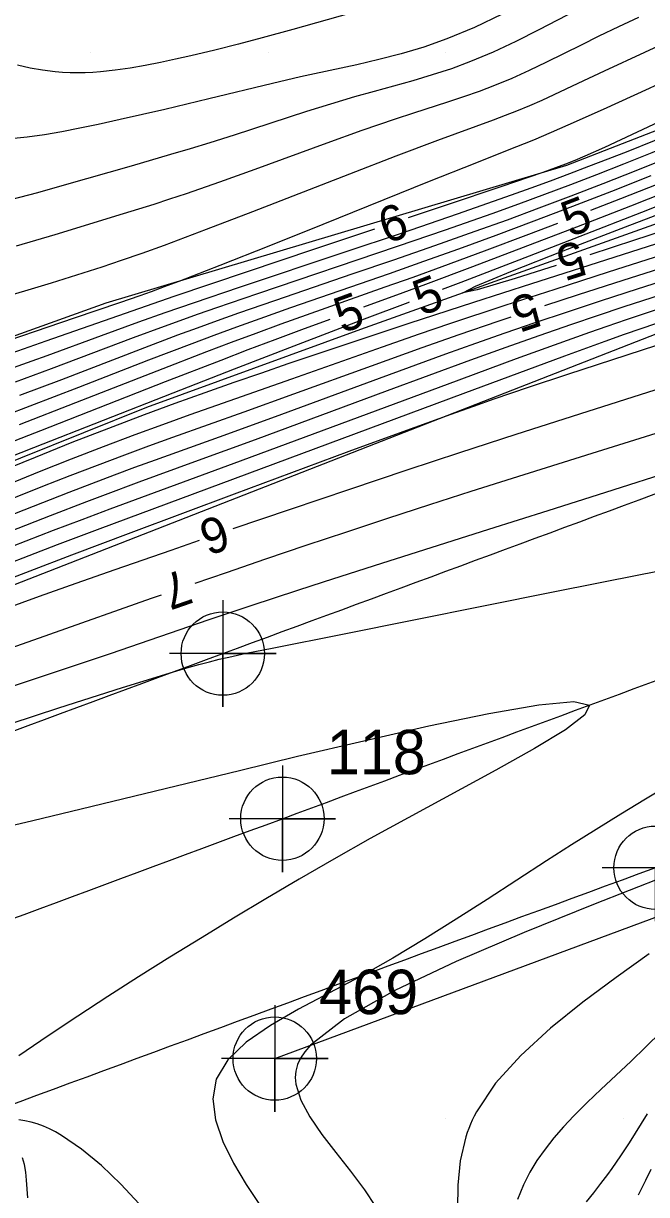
# Model space of a CAD drawing. Extents: x 2602990 to 2605851, y 618069 to 619180.
# Drawn here: x 2603586.2 to 2603621.3, y 618495.7 to 618561.6 of the extents above; entities that cross this region are included whole.
import ezdxf

# ---------------------------------------------------------------- set-up
doc = ezdxf.new("R2010")
doc.units = 0
for name, color, linetype in [('DTM Contours Major', 7, 'Continuous'), ('DTM Contours Minor', 7, 'Continuous'), ('DTM Contours Minor Text', 7, 'Continuous'), ('Exist DTM Breakline', 7, 'Continuous'), ('Exist DTM Breakline Cogo Number', 7, 'Continuous'), ('Exist DTM Breakline Cogo Point CELL', 7, 'Continuous'), ('Exist DTM Crownline', 7, 'Continuous'), ('Exist DTM Crownline Cogo Number', 7, 'Continuous'), ('Exist DTM Crownline Cogo Point CELL', 7, 'Continuous'), ('Exist DTM QL2 LIDAR Elevation Point', 7, 'Continuous'), ('Exist Roads EOP', 7, 'Continuous'), ('Exist Roads EOP Cogo Point CELL', 7, 'Continuous'), ('PH Exist DTM Breakline', 7, 'Continuous')]:
    doc.layers.add(name, color=color, linetype=linetype)

# ---------------------------------------------------------------- blocks, each defined once
blk = doc.blocks.new('EXIST DTM CROWNLINE COGO POINT')
at = {"layer": 'Exist DTM Crownline Cogo Point CELL'}
blk.add_lwpolyline([(0, 0.06), (0, -0.06), (0, 0), (0.06, 0), (-0.06, 0)], dxfattribs=at)
blk.add_circle((0, 0), 0.0469, dxfattribs=at)
blk = doc.blocks.new('EXIST DTM BREAKLINE COGO POINT')
at = {"layer": 'Exist DTM Breakline Cogo Point CELL'}
blk.add_lwpolyline([(0, 0.06), (0, -0.06), (0, 0), (0.06, 0), (-0.06, 0)], dxfattribs=at)
blk.add_circle((0, 0), 0.0469, dxfattribs=at)
blk = doc.blocks.new('EXIST ROADS EOP COGO POINT')
at = {"layer": 'Exist Roads EOP Cogo Point CELL'}
blk.add_lwpolyline([(0, 0.06), (0, -0.06), (0, 0), (0.06, 0), (-0.06, 0)], dxfattribs=at)
blk.add_circle((0, 0), 0.0469, dxfattribs=at)

msp = doc.modelspace()

# ---------------------------------------------------------------- linework, layer by layer
at = {"layer": 'DTM Contours Major'}
for points in [[(2603637.358, 618561.62), (2603635.026, 618560.586), (2603632.324, 618559.413), (2603629.374, 618558.154), (2603626.3, 618556.865), (2603623.222, 618555.601), (2603620.265, 618554.416), (2603619.145, 618553.977), (2603618.05, 618553.555), (2603616.97, 618553.144), (2603615.891, 618552.742), (2603614.802, 618552.343), (2603613.691, 618551.942), (2603610.655, 618550.877), (2603607.494, 618549.799), (2603604.321, 618548.735), (2603598.384, 618546.757), (2603595.845, 618545.899), (2603594.187, 618545.324), (2603592.708, 618544.798), (2603590.596, 618544.03), (2603587.542, 618542.911), (2603586.705, 618542.609), (2603584.916, 618541.972)], [(2603583.669, 618530.573), (2603588.135, 618532.287), (2603590.546, 618533.197), (2603610.988, 618540.791), (2603616.719, 618542.909), (2603618.996, 618543.735), (2603620.082, 618544.121), (2603621.895, 618544.752), (2603623.038, 618545.137)], [(2603621.553, 618497.126), (2603621.254, 618496.511), (2603620.848, 618495.689)]]:
    msp.add_lwpolyline(points, dxfattribs=at)
at = {"layer": 'DTM Contours Minor'}
for points in [[(2603581.739, 618530.696), (2603587.925, 618533.097), (2603589.528, 618533.709), (2603591.102, 618534.299), (2603598.1, 618536.876), (2603610.103, 618541.323), (2603613.987, 618542.753), (2603616.141, 618543.536), (2603618.127, 618544.242), (2603619.098, 618544.58), (2603620.189, 618544.952), (2603621.307, 618545.327), (2603623.708, 618546.117), (2603640.295, 618551.482), (2603643.652, 618552.574), (2603647.662, 618553.888), (2603651.114, 618555.038), (2603655.168, 618556.411), (2603658.818, 618557.651), (2603660.651, 618558.262), (2603663.331, 618559.139), (2603666.368, 618560.121), (2603669.621, 618561.164), (2603676.203, 618563.26)], [(2603617.892, 618562.619), (2603615.259, 618561.248), (2603613.965, 618560.6), (2603612.682, 618560), (2603611.405, 618559.463), (2603610.324, 618559.066), (2603609.243, 618558.713), (2603608.158, 618558.391), (2603607.069, 618558.086), (2603605.972, 618557.786), (2603604.866, 618557.475), (2603603.527, 618557.077), (2603602.175, 618556.655), (2603598.087, 618555.332), (2603596.729, 618554.902), (2603595.619, 618554.563), (2603594.512, 618554.233), (2603592.288, 618553.589), (2603588.528, 618552.504), (2603587.016, 618552.078), (2603585.505, 618551.685)], [(2603586.029, 618540.695), (2603588.38, 618541.586), (2603592.827, 618543.293), (2603594.926, 618544.083), (2603596.02, 618544.487), (2603597.158, 618544.9), (2603598.349, 618545.324), (2603600.382, 618546.032), (2603604.788, 618547.535), (2603607.085, 618548.317), (2603609.393, 618549.113), (2603611.674, 618549.916), (2603613.486, 618550.571), (2603615.277, 618551.234), (2603617.068, 618551.913), (2603618.879, 618552.615), (2603620.733, 618553.347), (2603622.649, 618554.116), (2603625.511, 618555.284), (2603628.473, 618556.507), (2603634.42, 618558.978), (2603637.262, 618560.155), (2603639.924, 618561.245), (2603643.363, 618562.631)], [(2603635.401, 618562.914), (2603631.959, 618561.017), (2603628.344, 618559.146), (2603624.834, 618557.41), (2603621.71, 618555.918), (2603618.941, 618554.634), (2603617.838, 618554.139), (2603617.273, 618553.897), (2603616.758, 618553.691), (2603616.187, 618553.479), (2603615.47, 618553.226), (2603613.165, 618552.439), (2603610.041, 618551.39), (2603607.893, 618550.673)], [(2603609.83, 618546.66), (2603610.872, 618547.058), (2603614.146, 618548.318), (2603617.581, 618549.647), (2603621.049, 618550.996), (2603624.421, 618552.317), (2603627.569, 618553.56), (2603632.087, 618555.364), (2603636.31, 618557.053), (2603642.915, 618559.672), (2603645.164, 618560.577), (2603647.394, 618561.489), (2603649.577, 618562.405)], [(2603659.771, 618562.855), (2603654.897, 618561.075), (2603651.719, 618559.932), (2603649.237, 618559.052), (2603646.686, 618558.157), (2603644.077, 618557.251), (2603641.422, 618556.338), (2603638.735, 618555.422), (2603634.816, 618554.1), (2603629.666, 618552.383), (2603624.505, 618550.677), (2603620.636, 618549.409), (2603618.129, 618548.599)], [(2603625.312, 618561.902), (2603623.474, 618561.034), (2603618.929, 618558.932), (2603617.454, 618558.236), (2603616.099, 618557.594), (2603615.418, 618557.283), (2603614.722, 618556.978), (2603613.999, 618556.678), (2603613.358, 618556.426), (2603612.684, 618556.173), (2603609.551, 618555.034), (2603607.193, 618554.146), (2603604.587, 618553.14), (2603599.126, 618551.013), (2603596.515, 618550.01), (2603594.148, 618549.126), (2603592.89, 618548.674), (2603591.731, 618548.272), (2603590.639, 618547.905), (2603589.216, 618547.443), (2603587.787, 618546.997), (2603586.28, 618546.542), (2603584.611, 618546.053)], [(2603613.191, 618562.128), (2603611.627, 618561.384), (2603610.078, 618560.738), (2603608.778, 618560.281), (2603607.497, 618559.899), (2603606.237, 618559.575), (2603605.001, 618559.291), (2603602.62, 618558.781), (2603601.82, 618558.603), (2603600.248, 618558.234), (2603596.668, 618557.364), (2603594.183, 618556.775), (2603592.927, 618556.485), (2603591.676, 618556.203), (2603590.441, 618555.932), (2603589.408, 618555.713), (2603588.395, 618555.514), (2603587.403, 618555.342), (2603586.434, 618555.208), (2603585.489, 618555.119)], [(2603640.896, 618562.233), (2603638.198, 618561.139), (2603635.096, 618559.864), (2603628.275, 618557.046), (2603624.851, 618555.641), (2603621.616, 618554.331), (2603620.027, 618553.699), (2603618.506, 618553.103), (2603617.028, 618552.534), (2603615.568, 618551.984), (2603614.101, 618551.444), (2603612.601, 618550.903), (2603609.985, 618549.986), (2603607.282, 618549.061), (2603599.402, 618546.404), (2603597.102, 618545.614), (2603596.063, 618545.249), (2603594.155, 618544.562), (2603592.403, 618543.915), (2603587.795, 618542.179), (2603585.767, 618541.429)], [(2603620.873, 618561.955), (2603619.737, 618561.421), (2603618.631, 618560.89), (2603617.631, 618560.397), (2603615.68, 618559.427), (2603614.713, 618558.963), (2603613.739, 618558.523), (2603612.75, 618558.112), (2603611.893, 618557.789), (2603611.014, 618557.482), (2603610.107, 618557.182), (2603608.189, 618556.566), (2603607.166, 618556.231), (2603605.287, 618555.586), (2603603.308, 618554.88), (2603599.252, 618553.401), (2603597.273, 618552.689), (2603595.392, 618552.034), (2603594.46, 618551.722), (2603593.562, 618551.431), (2603591.845, 618550.892), (2603588, 618549.718), (2603586.911, 618549.393), (2603585.824, 618549.08)], [(2603604.663, 618562.184), (2603601.39, 618561.274), (2603599.677, 618560.805), (2603598.336, 618560.45), (2603597, 618560.112), (2603595.647, 618559.788), (2603594.798, 618559.596), (2603593.941, 618559.414), (2603593.083, 618559.248), (2603592.229, 618559.102), (2603591.388, 618558.982), (2603590.565, 618558.893), (2603590.129, 618558.86), (2603589.699, 618558.839), (2603589.274, 618558.83), (2603588.853, 618558.834), (2603588.434, 618558.852), (2603588.018, 618558.885), (2603587.305, 618558.976), (2603586.596, 618559.105), (2603585.892, 618559.265)], [(2603605.388, 618545.666), (2603607.602, 618546.474), (2603608.879, 618546.945), (2603611.531, 618547.937), (2603614.395, 618549.025), (2603617.386, 618550.176), (2603620.424, 618551.358), (2603623.426, 618552.538), (2603626.308, 618553.685), (2603630.123, 618555.223), (2603635.421, 618557.377), (2603639.082, 618558.852), (2603642.992, 618560.424), (2603644.97, 618561.23), (2603646.962, 618562.057)], [(2603616.224, 618547.989), (2603613.914, 618547.261), (2603611.786, 618546.629), (2603610.963, 618546.461), (2603611.676, 618546.832), (2603613.678, 618547.657), (2603616.617, 618548.81), (2603620.139, 618550.165), (2603628.935, 618553.523), (2603635.234, 618555.947), (2603640.537, 618558.003), (2603643.128, 618559.02), (2603645.644, 618560.021), (2603648.059, 618561), (2603650.348, 618561.952)], [(2603618.184, 618551.097), (2603619.877, 618551.755), (2603622.493, 618552.786), (2603625.077, 618553.818), (2603627.354, 618554.739), (2603629.58, 618555.647), (2603637.996, 618559.107), (2603643.075, 618561.184), (2603644.777, 618561.891)], [(2603628.985, 618561.613), (2603626.263, 618560.23), (2603623.706, 618558.999), (2603621.457, 618557.952), (2603618.881, 618556.776), (2603616.887, 618555.881), (2603615.955, 618555.475), (2603614.95, 618555.053), (2603613.463, 618554.456), (2603611.651, 618553.739), (2603609.082, 618552.713), (2603603.078, 618550.297), (2603600.053, 618549.085), (2603597.285, 618547.988), (2603594.979, 618547.095), (2603594.15, 618546.784), (2603593.426, 618546.52), (2603592.782, 618546.291), (2603591.63, 618545.897), (2603589.076, 618545.036), (2603583.905, 618543.258)], [(2603663.215, 618561.67), (2603661.54, 618561.082), (2603658.38, 618559.953), (2603654.812, 618558.671), (2603652.195, 618557.745), (2603650.028, 618556.988), (2603646.805, 618555.876), (2603645.084, 618555.29), (2603643.296, 618554.686), (2603641.443, 618554.066), (2603639.324, 618553.364), (2603637.138, 618552.647), (2603632.596, 618551.174), (2603627.878, 618549.662), (2603619.976, 618547.14), (2603617.475, 618546.334), (2603615.575, 618545.714)], [(2603655.179, 618557.216), (2603653.096, 618556.49), (2603649.793, 618555.359), (2603647.539, 618554.598), (2603644.914, 618553.724), (2603642.205, 618552.833), (2603639.234, 618551.864), (2603632.942, 618549.827), (2603623.267, 618546.717), (2603621.61, 618546.181), (2603620.037, 618545.668), (2603618.533, 618545.169), (2603617.083, 618544.679), (2603615.25, 618544.043), (2603613.386, 618543.378), (2603611.396, 618542.657), (2603606.713, 618540.935), (2603599.282, 618538.191), (2603595.857, 618536.938), (2603592.725, 618535.8), (2603590.819, 618535.096), (2603589.775, 618534.702), (2603587.722, 618533.913), (2603580.003, 618530.886)], [(2603642.362, 618555.129), (2603641.754, 618554.923), (2603639.701, 618554.235), (2603637.908, 618553.64), (2603634.257, 618552.445), (2603630.409, 618551.203), (2603619.156, 618547.611), (2603616.152, 618546.647), (2603613.344, 618545.738), (2603610.218, 618544.707), (2603608.516, 618544.131), (2603606.42, 618543.405), (2603601.317, 618541.6), (2603597.096, 618540.122), (2603595.595, 618539.59), (2603594.06, 618539.036), (2603592.499, 618538.461), (2603590.71, 618537.784), (2603588.908, 618537.087), (2603587.108, 618536.376), (2603585.321, 618535.661)], [(2603639.565, 618552.705), (2603638.183, 618552.253), (2603632.783, 618550.504), (2603627.38, 618548.77), (2603620.787, 618546.66), (2603618.767, 618546.006), (2603616.846, 618545.375), (2603615.029, 618544.766), (2603613.338, 618544.185), (2603611.685, 618543.603), (2603609.999, 618542.998), (2603606.257, 618541.633), (2603600.405, 618539.485), (2603597.253, 618538.342), (2603593.646, 618537.044), (2603592.489, 618536.622), (2603591.344, 618536.199), (2603590.059, 618535.714), (2603588.782, 618535.223), (2603586.253, 618534.234), (2603578.503, 618531.159)], [(2603585.235, 618539.573), (2603586.613, 618540.098), (2603589.351, 618541.155), (2603593.28, 618542.679), (2603595.726, 618543.612), (2603596.974, 618544.078), (2603598.249, 618544.547), (2603599.558, 618545.02), (2603601.292, 618545.632), (2603606.837, 618547.551), (2603608.774, 618548.228), (2603610.743, 618548.928), (2603612.856, 618549.698), (2603614.996, 618550.497), (2603617.164, 618551.324), (2603619.36, 618552.179), (2603621.585, 618553.061)], [(2603628.862, 618551.437), (2603614.842, 618546.96), (2603611.576, 618545.911), (2603607.925, 618544.728), (2603605.112, 618543.796), (2603601.122, 618542.451), (2603599.633, 618541.944), (2603598.07, 618541.405), (2603596.442, 618540.834), (2603594.757, 618540.229), (2603593.022, 618539.59), (2603591.012, 618538.826), (2603588.96, 618538.025), (2603586.878, 618537.195), (2603584.779, 618536.344)], [(2603605.996, 618550.04), (2603602.562, 618548.894), (2603598.82, 618547.642), (2603594.696, 618546.246), (2603591.948, 618545.296), (2603587.484, 618543.727), (2603583.318, 618542.276)], [(2603586, 618539.05), (2603589.174, 618540.284), (2603593.751, 618542.071), (2603596.545, 618543.146), (2603597.938, 618543.673), (2603599.335, 618544.194), (2603600.739, 618544.708), (2603602.158, 618545.218), (2603606.595, 618546.785), (2603608.168, 618547.345), (2603609.805, 618547.936), (2603612.194, 618548.816), (2603614.693, 618549.755), (2603616.318, 618550.377)], [(2603582.696, 618536.137), (2603586.82, 618537.751), (2603594.661, 618540.835), (2603598.105, 618542.178), (2603601.481, 618543.482), (2603605.431, 618544.986), (2603607.887, 618545.918), (2603607.962, 618545.946)], [(2603583.616, 618537.316), (2603587.196, 618538.707), (2603594.225, 618541.461), (2603597.354, 618542.673), (2603598.887, 618543.26), (2603600.403, 618543.833), (2603601.902, 618544.392), (2603603.509, 618544.979)], [(2603613.676, 618545.086), (2603612.938, 618544.84), (2603610.739, 618544.09), (2603608.67, 618543.363), (2603605.807, 618542.333), (2603601.442, 618540.748), (2603598.641, 618539.744), (2603594.617, 618538.312), (2603593.267, 618537.823), (2603591.911, 618537.322), (2603590.373, 618536.741), (2603588.835, 618536.149), (2603587.306, 618535.549), (2603584.297, 618534.351)], [(2603584.238, 618529.917), (2603588.958, 618531.715), (2603592.299, 618532.974), (2603598.107, 618535.148), (2603601.343, 618536.352), (2603604.569, 618537.544), (2603607.616, 618538.66), (2603610.311, 618539.633), (2603611.592, 618540.087), (2603612.734, 618540.486), (2603614.673, 618541.148), (2603616.885, 618541.88), (2603621.896, 618543.511)], [(2603598.03, 618533.186), (2603601.258, 618534.285), (2603604.614, 618535.417), (2603607.828, 618536.49), (2603610.795, 618537.469), (2603613.978, 618538.504), (2603618.032, 618539.801), (2603624.346, 618541.803)], [(2603595.898, 618530.121), (2603597.658, 618530.728), (2603599.877, 618531.484), (2603602.144, 618532.249), (2603604.442, 618533.015), (2603606.751, 618533.774), (2603609.109, 618534.539), (2603611.45, 618535.288), (2603613.761, 618536.02), (2603618.259, 618537.431), (2603625.517, 618539.695)], [(2603581.597, 618522.992), (2603587.532, 618524.963), (2603591.127, 618526.168), (2603596.683, 618528.066), (2603599.049, 618528.863), (2603601.674, 618529.729), (2603603.132, 618530.201), (2603606, 618531.119), (2603612.435, 618533.151), (2603615.771, 618534.203), (2603619.031, 618535.237), (2603623.024, 618536.519)], [(2603584.153, 618521.774), (2603588.217, 618523.102), (2603591.807, 618524.25), (2603594.672, 618525.128), (2603595.429, 618525.349), (2603596.097, 618525.536), (2603596.699, 618525.696), (2603597.255, 618525.835), (2603597.788, 618525.96), (2603598.76, 618526.172), (2603600.24, 618526.47), (2603604.192, 618527.254), (2603616.144, 618529.642), (2603620.986, 618530.605), (2603626.076, 618531.61), (2603631.391, 618532.65), (2603636.627, 618533.662), (2603641.563, 618534.601), (2603645.977, 618535.42), (2603646.668, 618535.543)], [(2603585.17, 618528.678), (2603587.129, 618529.381), (2603589.192, 618530.115), (2603591.384, 618530.887), (2603594.538, 618531.985), (2603596.138, 618532.536)], [(2603584.878, 618526.261), (2603587.716, 618527.25), (2603593.441, 618529.267), (2603594.009, 618529.465)], [(2603584.111, 618516.142), (2603586.754, 618516.761), (2603589.483, 618517.416), (2603598.392, 618519.587), (2603601.669, 618520.377), (2603605.388, 618521.257), (2603609.065, 618522.09), (2603612.438, 618522.79), (2603615.244, 618523.274), (2603617.221, 618523.456), (2603618.106, 618523.25), (2603617.845, 618522.709), (2603616.748, 618521.874), (2603615.009, 618520.812), (2603612.824, 618519.589), (2603607.886, 618516.921), (2603605.753, 618515.745), (2603603.714, 618514.595), (2603601.759, 618513.467), (2603599.876, 618512.359), (2603598.055, 618511.268), (2603596.284, 618510.19), (2603594.479, 618509.077), (2603592.713, 618507.972), (2603590.982, 618506.869), (2603589.284, 618505.764), (2603587.613, 618504.653), (2603585.966, 618503.53)], [(2603622.663, 618518.817), (2603621.257, 618517.968), (2603619.867, 618517.121), (2603618.483, 618516.266), (2603617.092, 618515.395), (2603615.685, 618514.497), (2603612.334, 618512.321), (2603610.604, 618511.209), (2603608.838, 618510.104), (2603607.036, 618509.025), (2603605.2, 618507.99), (2603601.71, 618506.142), (2603600.131, 618505.232), (2603598.778, 618504.292), (2603597.734, 618503.294), (2603597.086, 618502.208), (2603596.889, 618501.099), (2603597.035, 618499.921), (2603597.447, 618498.705), (2603598.05, 618497.484), (2603598.765, 618496.289), (2603599.518, 618495.153)], [(2603624.365, 618514.401), (2603618.33, 618512.036), (2603614.419, 618510.466), (2603610.597, 618508.836), (2603607.137, 618507.201), (2603604.314, 618505.611), (2603602.399, 618504.121), (2603602.079, 618503.752), (2603601.837, 618503.39), (2603601.669, 618503.031), (2603601.57, 618502.671), (2603601.537, 618502.307), (2603601.565, 618501.935), (2603601.841, 618501.039), (2603602.354, 618500.09), (2603603.038, 618499.1), (2603603.825, 618498.078), (2603604.646, 618497.034), (2603605.434, 618495.977), (2603606.051, 618495.043)], [(2603621.469, 618509.259), (2603619.616, 618507.937), (2603617.731, 618506.54), (2603615.908, 618505.075), (2603614.239, 618503.552), (2603612.817, 618501.98), (2603611.735, 618500.368), (2603611.615, 618500.137), (2603611.503, 618499.906), (2603611.399, 618499.673), (2603611.304, 618499.44), (2603611.217, 618499.206), (2603611.138, 618498.971), (2603610.825, 618497.613), (2603610.693, 618496.251), (2603610.663, 618494.916)], [(2603622.146, 618504.878), (2603621.286, 618504.029), (2603620.427, 618503.212), (2603618.756, 618501.651), (2603617.966, 618500.895), (2603617.219, 618500.15), (2603616.637, 618499.532), (2603616.096, 618498.912), (2603615.599, 618498.282), (2603615.148, 618497.636), (2603614.747, 618496.97), (2603614.397, 618496.275), (2603614.056, 618495.436)], [(2603592.746, 618495.203), (2603591.713, 618496.305), (2603590.616, 618497.349), (2603589.49, 618498.28), (2603588.368, 618499.044), (2603588.026, 618499.239), (2603587.686, 618499.412), (2603587.347, 618499.563), (2603587.005, 618499.691), (2603586.661, 618499.796), (2603586.312, 618499.876), (2603585.963, 618499.932)], [(2603621.354, 618500.261), (2603620.33, 618498.63), (2603619.849, 618497.889), (2603619.609, 618497.533), (2603619.366, 618497.184), (2603619.117, 618496.84), (2603618.732, 618496.332), (2603618.328, 618495.824), (2603617.909, 618495.312)], [(2603586.471, 618495.529), (2603586.402, 618496.531), (2603586.352, 618496.986), (2603586.276, 618497.407), (2603586.165, 618497.787)]]:
    msp.add_lwpolyline(points, dxfattribs=at)
at = {"layer": 'Exist DTM Breakline'}
msp.add_line((2603600.378, 618503.371), (2603647.352, 618520.802), dxfattribs=at)
msp.add_spline([(2603647.352, 618520.802), (2603704.337, 618541.966), (2603758.983, 618562.663), (2603811.118, 618582.434), (2603865.604, 618602.567), (2603913.966, 618621.231), (2603963.574, 618640.143), (2603974.725, 618636.355), (2603978.77, 618630.138), (2603971.844, 618627.992), (2603956.88, 618621.982), (2603923.969, 618609.772), (2603877.426, 618591.796), (2603827.273, 618571.857), (2603776.875, 618552.809), (2603720.479, 618530.104), (2603675.109, 618514.176), (2603657.355, 618505.354), (2603640.368, 618498.804), (2603619.191, 618491.366), (2603591.676, 618480.386)], degree=3, dxfattribs=at)
at = {"layer": 'Exist DTM Crownline'}
msp.add_spline([(2603233.488, 618380.754), (2603285.185, 618400.095), (2603335.457, 618418.629), (2603390.812, 618439.069), (2603440.087, 618457.325), (2603493.996, 618477.231), (2603542.655, 618495.301), (2603600.808, 618516.867), (2603653.659, 618536.362), (2603706.222, 618555.742), (2603764.811, 618577.593), (2603823.52, 618599.847), (2603878.564, 618620.56), (2603937.951, 618643.078), (2603997.369, 618665.789), (2604036.209, 618680.665), (2604055.311, 618688.017)], degree=3, dxfattribs=at)
at = {"layer": 'Exist DTM QL2 LIDAR Elevation Point'}
for p, q in [((2603590, 618560), (2603590, 618560)), ((2603600, 618560), (2603600, 618560)), ((2603610, 618560), (2603610, 618560)), ((2603610, 618500), (2603610, 618500)), ((2603620, 618500), (2603620, 618500))]:
    msp.add_line(p, q, dxfattribs=at)
at = {"layer": 'Exist Roads EOP'}
for points in [[(2603230.17, 618389.98), (2603282.929, 618409.597), (2603332.773, 618427.868), (2603388.167, 618448.413), (2603437.203, 618466.721), (2603490.778, 618486.527), (2603539.039, 618504.558), (2603597.451, 618526.156), (2603651.053, 618545.972), (2603705.208, 618566.084), (2603762.02, 618587.183), (2603820.334, 618609.162), (2603876.341, 618629.99), (2603934.909, 618652.28), (2603996.409, 618675.568), (2604033.216, 618689.957), (2604052.01, 618697.199)], [(2604034.633, 618668.486), (2603984.89, 618650.123), (2603936.767, 618631.654), (2603888.195, 618613.335), (2603837.766, 618594.258), (2603782.918, 618573.705), (2603731.939, 618554.39), (2603671.126, 618532.171), (2603621.822, 618514.106), (2603561.545, 618491.877), (2603506.421, 618471.293), (2603452.163, 618451.33), (2603398.364, 618431.316), (2603341.431, 618410.355), (2603281.65, 618388.199), (2603223.033, 618366.475), (2603185.717, 618352.612)]]:
    msp.add_spline(points, degree=3, dxfattribs=at)
at = {"layer": 'PH Exist DTM Breakline'}
for points in [[(2603705.164, 618577.697), (2603705.091, 618579.589), (2603704.663, 618581.271), (2603703.724, 618582.897), (2603701.827, 618583.336), (2603697.541, 618582.418), (2603687.253, 618578.721), (2603678.174, 618576.623), (2603666.102, 618572.394), (2603643.492, 618564.006), (2603616.812, 618553.628), (2603590.871, 618545.866), (2603571.822, 618539.052), (2603544.534, 618528.258), (2603518.966, 618519.12), (2603485.62, 618505.853), (2603447.747, 618490.489), (2603438.798, 618485.938), (2603436.118, 618483.299), (2603434.252, 618481.3)], [(2603435.879, 618478.915), (2603449.565, 618484.741), (2603462.026, 618490.881), (2603491.087, 618501.598), (2603513.203, 618510.293), (2603534.552, 618518.577), (2603557.552, 618526.043), (2603578.968, 618534.328), (2603593.177, 618540.018), (2603605.222, 618544.41), (2603632.452, 618554.135), (2603653.005, 618561.707), (2603674.385, 618570.193), (2603686.907, 618573.987), (2603694.343, 618577.121), (2603698.717, 618578.477), (2603701.98, 618580.257)], [(2603433.996, 618481.025), (2603435.039, 618479.196), (2603436.539, 618477.73), (2603439.924, 618476.848), (2603445.649, 618477.117), (2603451.918, 618478.979), (2603471.67, 618486.926), (2603497.083, 618496.164), (2603518.517, 618504.591), (2603548.361, 618515.465), (2603589.296, 618531.427), (2603623.154, 618544.648), (2603656.373, 618555.51), (2603681.075, 618564.434), (2603699.669, 618570.731)]]:
    msp.add_lwpolyline(points, dxfattribs=at)

# ---------------------------------------------------------------- block references
at = {"layer": 'Exist DTM Breakline Cogo Point CELL', "xscale": 50, "yscale": 50}
msp.add_blockref('EXIST DTM BREAKLINE COGO POINT', (2603600.378, 618503.371), dxfattribs=at)
at = {"layer": 'Exist DTM Crownline Cogo Point CELL', "xscale": 50, "yscale": 50}
msp.add_blockref('EXIST DTM CROWNLINE COGO POINT', (2603600.808, 618516.867), dxfattribs=at)
at = {"layer": 'Exist Roads EOP Cogo Point CELL', "xscale": 50, "yscale": 50}
for p in [(2603597.451, 618526.156), (2603621.822, 618514.106)]:
    msp.add_blockref('EXIST ROADS EOP COGO POINT', p, dxfattribs=at)

# ---------------------------------------------------------------- texts
at = {"layer": 'DTM Contours Minor Text'}
for s, rotation, p in [('5', 21.08552, (2603617.002, 618549.567)), ('6', 18.45351, (2603606.641, 618549.201)), ('5', 197.75185, (2603617.495, 618549.443)), ('5', 20.91193, (2603608.643, 618545.136)), ('5', 20.07399, (2603604.178, 618544.159)), ('5', 198.30658, (2603614.931, 618546.556)), ('6', 198.96685, (2603597.377, 618534.019)), ('7', 199.16041, (2603595.243, 618530.953))]:
    msp.add_text(s, height=2, rotation=rotation, dxfattribs=at).set_placement(p)
at = {"layer": 'Exist DTM Breakline Cogo Number'}
msp.add_text('469', height=2.5, dxfattribs=at).set_placement((2603602.878, 618505.871))
at = {"layer": 'Exist DTM Crownline Cogo Number'}
msp.add_text('118', height=2.5, dxfattribs=at).set_placement((2603603.308, 618519.367))

doc.saveas('drawing.dxf')
